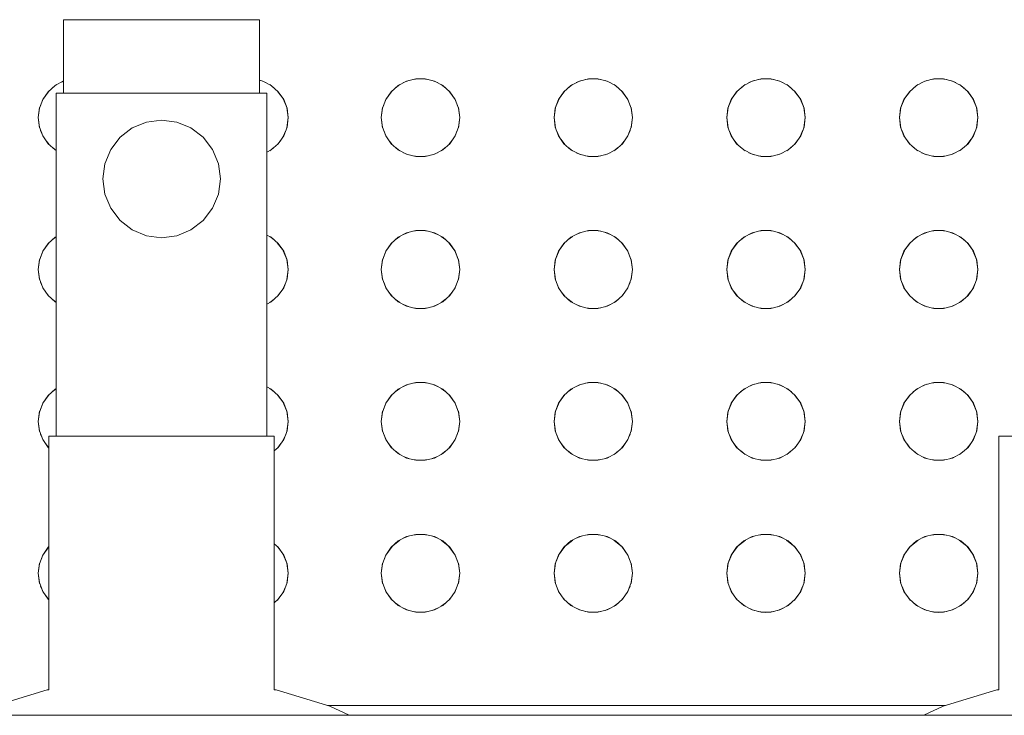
# Model space of a CAD drawing. Header units: millimetres. Extents: x 2 to 902, y -447 to 199.
# Tile 468 of 656: x 20.863 to 21.264, y 147.93 to 148.214. Entities that reach past the tile are written whole.
import ezdxf

# ---------------------------------------------------------------- set-up
doc = ezdxf.new("R2010")
doc.units = ezdxf.units.MM
doc.header["$MEASUREMENT"] = 0
doc.layers.add('IFC-Elemento construtivo genérico-Contorno', color=253, linetype='Continuous', lineweight=5)

msp = doc.modelspace()

# ---------------------------------------------------------------- linework, layer by layer
at = {"layer": 'IFC-Elemento construtivo genérico-Contorno', "color": 7, "lineweight": 5}
for p, q in [((20.88048, 148.2144), (20.88184, 148.2144)), ((20.88048, 148.1844), (20.88048, 148.2144)), ((20.88184, 148.2144), (20.88584, 148.2144)), ((20.88584, 148.2144), (20.8922, 148.2144)), ((20.8922, 148.2144), (20.90048, 148.2144)), ((20.90048, 148.2144), (20.91013, 148.2144)), ((20.91013, 148.2144), (20.92048, 148.2144)), ((20.92048, 148.2144), (20.93083, 148.2144)), ((20.93083, 148.2144), (20.94048, 148.2144)), ((20.94048, 148.2144), (20.94877, 148.2144)), ((20.94877, 148.2144), (20.95512, 148.2144)), ((20.95512, 148.2144), (20.95912, 148.2144)), ((20.95912, 148.2144), (20.96048, 148.2144)), ((20.96048, 148.1844), (20.96048, 148.2144)), ((20.87416, 148.185), (20.87705, 148.18756)), ((20.87581, 148.18646), (20.87764, 148.18788)), ((20.87705, 148.18756), (20.88048, 148.18937)), ((20.8792, 148.1887), (20.88048, 148.18922)), ((20.96048, 148.18968), (20.96181, 148.18936)), ((20.96095, 148.18957), (20.96308, 148.18869)), ((20.96181, 148.18936), (20.96523, 148.18756)), ((20.96463, 148.18788), (20.96645, 148.18648)), ((20.96523, 148.18756), (20.96811, 148.185)), ((21.01416, 148.185), (21.01705, 148.18756)), ((21.01581, 148.18646), (21.01764, 148.18788)), ((21.01705, 148.18756), (21.02047, 148.18936)), ((21.0192, 148.1887), (21.02132, 148.18956)), ((21.02047, 148.18936), (21.02421, 148.19028)), ((21.023, 148.18997), (21.02525, 148.19028)), ((21.02421, 148.19028), (21.02807, 148.19028)), ((21.02703, 148.19028), (21.02929, 148.18997)), ((21.02807, 148.19028), (21.03181, 148.18936)), ((21.03095, 148.18957), (21.03308, 148.18869)), ((21.03181, 148.18936), (21.03523, 148.18756)), ((21.03463, 148.18788), (21.03645, 148.18648)), ((21.03523, 148.18756), (21.03811, 148.185)), ((21.08466, 148.185), (21.08754, 148.18756)), ((21.08631, 148.18647), (21.08813, 148.18788)), ((21.08754, 148.18756), (21.09096, 148.18936)), ((21.08969, 148.1887), (21.09181, 148.18956)), ((21.09096, 148.18936), (21.0947, 148.19028)), ((21.09349, 148.18997), (21.09574, 148.19028)), ((21.0947, 148.19028), (21.09856, 148.19028)), ((21.09752, 148.19028), (21.09978, 148.18997)), ((21.09856, 148.19028), (21.1023, 148.18936)), ((21.10144, 148.18956), (21.10357, 148.1887)), ((21.1023, 148.18936), (21.10572, 148.18756)), ((21.10513, 148.18788), (21.10695, 148.18647)), ((21.10572, 148.18756), (21.10861, 148.185)), ((21.15515, 148.185), (21.15803, 148.18756)), ((21.15681, 148.18648), (21.15863, 148.18788)), ((21.15803, 148.18756), (21.16145, 148.18936)), ((21.16018, 148.18869), (21.16231, 148.18957)), ((21.16145, 148.18936), (21.16519, 148.19028)), ((21.16398, 148.18997), (21.16623, 148.19028)), ((21.16519, 148.19028), (21.16905, 148.19028)), ((21.16801, 148.19028), (21.17027, 148.18997)), ((21.16905, 148.19028), (21.1728, 148.18936)), ((21.17193, 148.18956), (21.17407, 148.18869)), ((21.1728, 148.18936), (21.17621, 148.18756)), ((21.17561, 148.18788), (21.17746, 148.18646)), ((21.17621, 148.18756), (21.1791, 148.185)), ((21.22564, 148.185), (21.22853, 148.18756)), ((21.22729, 148.18647), (21.22912, 148.18788)), ((21.22853, 148.18756), (21.23194, 148.18936)), ((21.23067, 148.1887), (21.2328, 148.18956)), ((21.23194, 148.18936), (21.23569, 148.19028)), ((21.23447, 148.18997), (21.23673, 148.19028)), ((21.23569, 148.19028), (21.23954, 148.19028)), ((21.2385, 148.19028), (21.24076, 148.18997)), ((21.23954, 148.19028), (21.24329, 148.18936)), ((21.24243, 148.18957), (21.24456, 148.18869)), ((21.24329, 148.18936), (21.2467, 148.18756)), ((21.2461, 148.18788), (21.24795, 148.18646)), ((21.2467, 148.18756), (21.24959, 148.185)), ((20.87197, 148.18183), (20.87458, 148.18538)), ((20.87197, 148.18183), (20.87416, 148.185)), ((20.87748, 148.1844), (20.87895, 148.1844)), ((20.87748, 148.0444), (20.87748, 148.1844)), ((20.87895, 148.1844), (20.88324, 148.1844)), ((20.88184, 148.1844), (20.88584, 148.1844)), ((20.88324, 148.1844), (20.89008, 148.1844)), ((20.88584, 148.1844), (20.8922, 148.1844)), ((20.89008, 148.1844), (20.89898, 148.1844)), ((20.8922, 148.1844), (20.90048, 148.1844)), ((20.89898, 148.1844), (20.90935, 148.1844)), ((20.90048, 148.1844), (20.91013, 148.1844)), ((20.90935, 148.1844), (20.92048, 148.1844)), ((20.92048, 148.1844), (20.93161, 148.1844)), ((20.93083, 148.1844), (20.94048, 148.1844)), ((20.93161, 148.1844), (20.94198, 148.1844)), ((20.94048, 148.1844), (20.94877, 148.1844)), ((20.94198, 148.1844), (20.95089, 148.1844)), ((20.94877, 148.1844), (20.95512, 148.1844)), ((20.95089, 148.1844), (20.95772, 148.1844)), ((20.95512, 148.1844), (20.95912, 148.1844)), ((20.95772, 148.1844), (20.96202, 148.1844)), ((20.96202, 148.1844), (20.96348, 148.1844)), ((20.96348, 148.0444), (20.96348, 148.1844)), ((20.9677, 148.18537), (20.9703, 148.18183)), ((20.96811, 148.185), (20.9703, 148.18183)), ((21.01197, 148.18183), (21.01458, 148.18538)), ((21.01197, 148.18183), (21.01416, 148.185)), ((21.0377, 148.18537), (21.0403, 148.18183)), ((21.03811, 148.185), (21.0403, 148.18183)), ((21.08246, 148.18183), (21.08507, 148.18538)), ((21.08246, 148.18183), (21.08466, 148.185)), ((21.10819, 148.18538), (21.1108, 148.18183)), ((21.10861, 148.185), (21.1108, 148.18183)), ((21.15296, 148.18183), (21.15556, 148.18537)), ((21.15296, 148.18183), (21.15515, 148.185)), ((21.17868, 148.18538), (21.18129, 148.18183)), ((21.1791, 148.185), (21.18129, 148.18183)), ((21.22345, 148.18183), (21.22606, 148.18538)), ((21.22345, 148.18183), (21.22564, 148.185)), ((21.24917, 148.18538), (21.25178, 148.18183)), ((21.24959, 148.185), (21.25178, 148.18183)), ((20.87014, 148.1744), (20.87068, 148.17854)), ((20.8706, 148.17823), (20.87217, 148.18212)), ((20.8706, 148.17823), (20.87197, 148.18183)), ((20.97012, 148.18207), (20.97167, 148.17823)), ((20.9703, 148.18183), (20.97167, 148.17823)), ((20.97159, 148.17854), (20.97214, 148.1744)), ((21.01014, 148.1744), (21.01068, 148.17854)), ((21.0106, 148.17823), (21.01217, 148.18212)), ((21.0106, 148.17823), (21.01197, 148.18183)), ((21.04012, 148.18207), (21.04167, 148.17823)), ((21.0403, 148.18183), (21.04167, 148.17823)), ((21.04159, 148.17854), (21.04214, 148.1744)), ((21.08063, 148.1744), (21.08117, 148.17854)), ((21.0811, 148.17823), (21.08267, 148.18212)), ((21.0811, 148.17823), (21.08246, 148.18183)), ((21.1106, 148.18212), (21.11217, 148.17823)), ((21.1108, 148.18183), (21.11217, 148.17823)), ((21.11208, 148.17854), (21.11263, 148.1744)), ((21.15112, 148.1744), (21.15167, 148.17854)), ((21.15159, 148.17823), (21.15314, 148.18207)), ((21.15159, 148.17823), (21.15296, 148.18183)), ((21.18109, 148.18212), (21.18266, 148.17823)), ((21.18129, 148.18183), (21.18266, 148.17823)), ((21.18258, 148.17854), (21.18312, 148.1744)), ((21.22161, 148.1744), (21.22216, 148.17854)), ((21.22208, 148.17823), (21.22363, 148.18207)), ((21.22208, 148.17823), (21.22345, 148.18183)), ((21.2516, 148.18207), (21.25315, 148.17823)), ((21.25178, 148.18183), (21.25315, 148.17823)), ((21.25307, 148.17854), (21.25362, 148.1744)), ((20.87014, 148.1744), (20.8706, 148.17823)), ((20.97167, 148.17823), (20.97214, 148.1744)), ((21.01014, 148.1744), (21.0106, 148.17823)), ((21.04167, 148.17823), (21.04214, 148.1744)), ((21.08063, 148.1744), (21.0811, 148.17823)), ((21.11217, 148.17823), (21.11263, 148.1744)), ((21.15112, 148.1744), (21.15159, 148.17823)), ((21.18266, 148.17823), (21.18312, 148.1744)), ((21.22161, 148.1744), (21.22208, 148.17823)), ((21.25315, 148.17823), (21.25362, 148.1744)), ((20.87014, 148.1744), (20.87068, 148.17026)), ((20.87014, 148.1744), (20.8706, 148.17057)), ((20.8706, 148.17057), (20.87197, 148.16696)), ((20.90848, 148.17018), (20.91427, 148.17258)), ((20.91427, 148.17258), (20.92048, 148.17339)), ((20.92048, 148.17339), (20.92669, 148.17258)), ((20.92669, 148.17258), (20.93248, 148.17018)), ((20.9703, 148.16696), (20.97167, 148.17057)), ((20.97159, 148.17026), (20.97214, 148.1744)), ((20.97167, 148.17057), (20.97214, 148.1744)), ((21.01014, 148.1744), (21.01068, 148.17026)), ((21.01014, 148.1744), (21.0106, 148.17057)), ((21.0106, 148.17057), (21.01197, 148.16696)), ((21.0403, 148.16696), (21.04167, 148.17057)), ((21.04159, 148.17026), (21.04214, 148.1744)), ((21.04167, 148.17057), (21.04214, 148.1744)), ((21.08063, 148.1744), (21.08117, 148.17026)), ((21.08063, 148.1744), (21.0811, 148.17057)), ((21.0811, 148.17057), (21.08246, 148.16696)), ((21.1108, 148.16696), (21.11217, 148.17057)), ((21.11208, 148.17026), (21.11263, 148.1744)), ((21.11217, 148.17057), (21.11263, 148.1744)), ((21.15112, 148.1744), (21.15167, 148.17026)), ((21.15112, 148.1744), (21.15159, 148.17057)), ((21.15159, 148.17057), (21.15296, 148.16696)), ((21.18129, 148.16696), (21.18266, 148.17057)), ((21.18258, 148.17026), (21.18312, 148.1744)), ((21.18266, 148.17057), (21.18312, 148.1744)), ((21.22161, 148.1744), (21.22216, 148.17026)), ((21.22161, 148.1744), (21.22208, 148.17057)), ((21.22208, 148.17057), (21.22345, 148.16696)), ((21.25178, 148.16696), (21.25315, 148.17057)), ((21.25307, 148.17026), (21.25362, 148.1744)), ((21.25315, 148.17057), (21.25362, 148.1744)), ((20.87112, 148.16921), (20.87217, 148.16666)), ((20.87197, 148.16696), (20.87416, 148.16378)), ((20.90351, 148.16637), (20.90848, 148.17018)), ((20.93248, 148.17018), (20.93745, 148.16637)), ((20.96811, 148.16378), (20.9703, 148.16696)), ((20.97011, 148.16666), (20.97113, 148.16914)), ((21.01112, 148.16921), (21.01217, 148.16666)), ((21.01197, 148.16696), (21.01416, 148.16378)), ((21.03811, 148.16378), (21.0403, 148.16696)), ((21.04011, 148.16666), (21.04113, 148.16914)), ((21.08163, 148.16916), (21.08267, 148.16666)), ((21.08246, 148.16696), (21.08466, 148.16378)), ((21.10861, 148.16378), (21.1108, 148.16696)), ((21.11059, 148.16666), (21.11165, 148.16921)), ((21.15211, 148.16919), (21.15316, 148.16666)), ((21.15296, 148.16696), (21.15515, 148.16378)), ((21.1791, 148.16378), (21.18129, 148.16696)), ((21.18109, 148.16666), (21.18217, 148.16926)), ((21.22258, 148.16924), (21.22365, 148.16666)), ((21.22345, 148.16696), (21.22564, 148.16378)), ((21.24959, 148.16378), (21.25178, 148.16696)), ((21.25158, 148.16666), (21.25263, 148.16919)), ((20.87301, 148.16544), (20.87455, 148.16343)), ((20.87416, 148.16378), (20.87705, 148.16122)), ((20.8997, 148.1614), (20.90351, 148.16637)), ((20.93745, 148.16637), (20.94127, 148.1614)), ((20.96523, 148.16122), (20.96811, 148.16378)), ((20.96773, 148.16344), (20.96924, 148.16541)), ((21.01301, 148.16544), (21.01455, 148.16343)), ((21.01416, 148.16378), (21.01705, 148.16122)), ((21.03523, 148.16122), (21.03811, 148.16378)), ((21.03773, 148.16344), (21.03924, 148.16541)), ((21.08351, 148.16543), (21.08504, 148.16344)), ((21.08466, 148.16378), (21.08754, 148.16122)), ((21.10572, 148.16122), (21.10861, 148.16378)), ((21.10822, 148.16344), (21.10975, 148.16543)), ((21.15402, 148.16541), (21.15553, 148.16344)), ((21.15515, 148.16378), (21.15803, 148.16122)), ((21.17621, 148.16122), (21.1791, 148.16378)), ((21.17871, 148.16343), (21.18025, 148.16544)), ((21.2245, 148.16542), (21.22603, 148.16343)), ((21.22564, 148.16378), (21.22853, 148.16122)), ((21.2467, 148.16122), (21.24959, 148.16378)), ((21.2492, 148.16343), (21.25073, 148.16542)), ((20.87578, 148.16235), (20.87748, 148.16104)), ((20.87705, 148.16122), (20.87748, 148.161)), ((20.8973, 148.15561), (20.8997, 148.1614)), ((20.94127, 148.1614), (20.94366, 148.15561)), ((20.96348, 148.16031), (20.96523, 148.16122)), ((20.96461, 148.1609), (20.96648, 148.16233)), ((21.01578, 148.16235), (21.01767, 148.1609)), ((21.01705, 148.16122), (21.02047, 148.15944)), ((21.0192, 148.1601), (21.02129, 148.15923)), ((21.02047, 148.15944), (21.02421, 148.15851)), ((21.02302, 148.1588), (21.02525, 148.15851)), ((21.02421, 148.15851), (21.02807, 148.15851)), ((21.02703, 148.15851), (21.02926, 148.1588)), ((21.02807, 148.15851), (21.03181, 148.15944)), ((21.03099, 148.15923), (21.03309, 148.1601)), ((21.03181, 148.15944), (21.03523, 148.16122)), ((21.03461, 148.1609), (21.03648, 148.16233)), ((21.08629, 148.16234), (21.08816, 148.1609)), ((21.08754, 148.16122), (21.09096, 148.15944)), ((21.08968, 148.1601), (21.09178, 148.15923)), ((21.09096, 148.15944), (21.0947, 148.15851)), ((21.09351, 148.1588), (21.09574, 148.15851)), ((21.0947, 148.15851), (21.09856, 148.15851)), ((21.09752, 148.15851), (21.09975, 148.1588)), ((21.09856, 148.15851), (21.1023, 148.15944)), ((21.10148, 148.15923), (21.10358, 148.1601)), ((21.1023, 148.15944), (21.10572, 148.16122)), ((21.1051, 148.1609), (21.10697, 148.16234)), ((21.15678, 148.16233), (21.15865, 148.1609)), ((21.15803, 148.16122), (21.16145, 148.15944)), ((21.16017, 148.1601), (21.16228, 148.15923)), ((21.16145, 148.15944), (21.16519, 148.15851)), ((21.164, 148.1588), (21.16623, 148.15851)), ((21.16519, 148.15851), (21.16905, 148.15851)), ((21.16801, 148.15851), (21.17024, 148.1588)), ((21.16905, 148.15851), (21.1728, 148.15944)), ((21.17197, 148.15923), (21.17407, 148.1601)), ((21.1728, 148.15944), (21.17621, 148.16122)), ((21.17559, 148.16089), (21.17748, 148.16235)), ((21.22726, 148.16234), (21.22915, 148.1609)), ((21.22853, 148.16122), (21.23194, 148.15944)), ((21.23066, 148.1601), (21.23277, 148.15923)), ((21.23194, 148.15944), (21.23569, 148.15851)), ((21.2345, 148.1588), (21.23673, 148.15851)), ((21.23569, 148.15851), (21.23954, 148.15851)), ((21.2385, 148.15851), (21.24073, 148.1588)), ((21.23954, 148.15851), (21.24329, 148.15944)), ((21.24246, 148.15923), (21.24457, 148.16011)), ((21.24329, 148.15944), (21.2467, 148.16122)), ((21.24608, 148.16089), (21.24797, 148.16235)), ((20.89648, 148.1494), (20.8973, 148.15561)), ((20.94366, 148.15561), (20.94448, 148.1494)), ((20.89648, 148.1494), (20.8973, 148.14319)), ((20.94366, 148.14319), (20.94448, 148.1494)), ((20.8973, 148.14319), (20.8997, 148.1374)), ((20.94127, 148.1374), (20.94366, 148.14319)), ((20.8997, 148.1374), (20.90351, 148.13243)), ((20.93745, 148.13243), (20.94127, 148.1374)), ((20.90351, 148.13243), (20.90848, 148.12861)), ((20.93248, 148.12861), (20.93745, 148.13243)), ((20.90848, 148.12861), (20.91427, 148.12621)), ((20.92669, 148.12621), (20.93248, 148.12861)), ((20.96348, 148.12648), (20.96523, 148.12556)), ((21.01705, 148.12556), (21.02047, 148.12736)), ((21.01923, 148.1267), (21.02127, 148.12755)), ((21.02047, 148.12736), (21.02421, 148.12828)), ((21.02306, 148.12799), (21.02524, 148.12828)), ((21.02421, 148.12828), (21.02807, 148.12828)), ((21.02704, 148.12828), (21.02922, 148.12799)), ((21.02807, 148.12828), (21.03181, 148.12736)), ((21.031, 148.12755), (21.03306, 148.1267)), ((21.03181, 148.12736), (21.03523, 148.12556)), ((21.08754, 148.12556), (21.09096, 148.12736)), ((21.08972, 148.1267), (21.09176, 148.12755)), ((21.09096, 148.12736), (21.0947, 148.12828)), ((21.09355, 148.12799), (21.09573, 148.12828)), ((21.0947, 148.12828), (21.09856, 148.12828)), ((21.09753, 148.12828), (21.09971, 148.12799)), ((21.09856, 148.12828), (21.1023, 148.12736)), ((21.10149, 148.12755), (21.10355, 148.1267)), ((21.1023, 148.12736), (21.10572, 148.12556)), ((21.15803, 148.12556), (21.16145, 148.12736)), ((21.1602, 148.1267), (21.16226, 148.12755)), ((21.16145, 148.12736), (21.16519, 148.12828)), ((21.16404, 148.12799), (21.16622, 148.12828)), ((21.16519, 148.12828), (21.16905, 148.12828)), ((21.16802, 148.12828), (21.1702, 148.12799)), ((21.16905, 148.12828), (21.1728, 148.12736)), ((21.17198, 148.12755), (21.17404, 148.1267)), ((21.1728, 148.12736), (21.17621, 148.12556)), ((21.22853, 148.12556), (21.23194, 148.12736)), ((21.2307, 148.1267), (21.23275, 148.12755)), ((21.23194, 148.12736), (21.23569, 148.12828)), ((21.23453, 148.12799), (21.23671, 148.12828)), ((21.23569, 148.12828), (21.23954, 148.12828)), ((21.23852, 148.12828), (21.2407, 148.12799)), ((21.23954, 148.12828), (21.24329, 148.12736)), ((21.24247, 148.12755), (21.24454, 148.1267)), ((21.24329, 148.12736), (21.2467, 148.12556)), ((20.87197, 148.11983), (20.87458, 148.12337)), ((20.87197, 148.11983), (20.87416, 148.123)), ((20.87416, 148.123), (20.87705, 148.12556)), ((20.87581, 148.12446), (20.87748, 148.12575)), ((20.87705, 148.12556), (20.87748, 148.12579)), ((20.91427, 148.12621), (20.92048, 148.12539)), ((20.92048, 148.12539), (20.92669, 148.12621)), ((20.96463, 148.12587), (20.96645, 148.12448)), ((20.96523, 148.12556), (20.96811, 148.123)), ((20.9677, 148.12336), (20.9703, 148.11983)), ((20.96811, 148.123), (20.9703, 148.11983)), ((21.01197, 148.11983), (21.01458, 148.12337)), ((21.01197, 148.11983), (21.01416, 148.123)), ((21.01416, 148.123), (21.01705, 148.12556)), ((21.01581, 148.12446), (21.01764, 148.12587)), ((21.03463, 148.12587), (21.03645, 148.12448)), ((21.03523, 148.12556), (21.03811, 148.123)), ((21.0377, 148.12336), (21.0403, 148.11983)), ((21.03811, 148.123), (21.0403, 148.11983)), ((21.08246, 148.11983), (21.08507, 148.12337)), ((21.08246, 148.11983), (21.08466, 148.123)), ((21.08466, 148.123), (21.08754, 148.12556)), ((21.08631, 148.12447), (21.08813, 148.12587)), ((21.10513, 148.12587), (21.10695, 148.12447)), ((21.10572, 148.12556), (21.10861, 148.123)), ((21.10819, 148.12337), (21.1108, 148.11983)), ((21.10861, 148.123), (21.1108, 148.11983)), ((21.15296, 148.11983), (21.15556, 148.12336)), ((21.15296, 148.11983), (21.15515, 148.123)), ((21.15515, 148.123), (21.15803, 148.12556)), ((21.15681, 148.12448), (21.15863, 148.12587)), ((21.17561, 148.12587), (21.17746, 148.12446)), ((21.17621, 148.12556), (21.1791, 148.123)), ((21.17868, 148.12337), (21.18129, 148.11983)), ((21.1791, 148.123), (21.18129, 148.11983)), ((21.22345, 148.11983), (21.22606, 148.12337)), ((21.22345, 148.11983), (21.22564, 148.123)), ((21.22564, 148.123), (21.22853, 148.12556)), ((21.22729, 148.12447), (21.22912, 148.12587)), ((21.2461, 148.12587), (21.24795, 148.12446)), ((21.2467, 148.12556), (21.24959, 148.123)), ((21.24917, 148.12337), (21.25178, 148.11983)), ((21.24959, 148.123), (21.25178, 148.11983)), ((20.8706, 148.11622), (20.87217, 148.12012)), ((20.8706, 148.11622), (20.87197, 148.11983)), ((20.97012, 148.12007), (20.97167, 148.11622)), ((20.9703, 148.11983), (20.97167, 148.11622)), ((21.0106, 148.11622), (21.01217, 148.12012)), ((21.0106, 148.11622), (21.01197, 148.11983)), ((21.04012, 148.12007), (21.04167, 148.11622)), ((21.0403, 148.11983), (21.04167, 148.11622)), ((21.0811, 148.11622), (21.08267, 148.12012)), ((21.0811, 148.11622), (21.08246, 148.11983)), ((21.1106, 148.12012), (21.11217, 148.11622)), ((21.1108, 148.11983), (21.11217, 148.11622)), ((21.15159, 148.11622), (21.15314, 148.12007)), ((21.15159, 148.11622), (21.15296, 148.11983)), ((21.18109, 148.12012), (21.18266, 148.11622)), ((21.18129, 148.11983), (21.18266, 148.11622)), ((21.22208, 148.11622), (21.22363, 148.12007)), ((21.22208, 148.11622), (21.22345, 148.11983)), ((21.2516, 148.12007), (21.25315, 148.11622)), ((21.25178, 148.11983), (21.25315, 148.11622)), ((20.87014, 148.1124), (20.87068, 148.11654)), ((20.87014, 148.1124), (20.8706, 148.11622)), ((20.97159, 148.11654), (20.97214, 148.1124)), ((20.97167, 148.11622), (20.97214, 148.1124)), ((21.01014, 148.1124), (21.01068, 148.11654)), ((21.01014, 148.1124), (21.0106, 148.11622)), ((21.04159, 148.11654), (21.04214, 148.1124)), ((21.04167, 148.11622), (21.04214, 148.1124)), ((21.08063, 148.1124), (21.08117, 148.11654)), ((21.08063, 148.1124), (21.0811, 148.11622)), ((21.11208, 148.11654), (21.11263, 148.1124)), ((21.11217, 148.11622), (21.11263, 148.1124)), ((21.15112, 148.1124), (21.15167, 148.11654)), ((21.15112, 148.1124), (21.15159, 148.11622)), ((21.18258, 148.11654), (21.18312, 148.1124)), ((21.18266, 148.11622), (21.18312, 148.1124)), ((21.22161, 148.1124), (21.22216, 148.11654)), ((21.22161, 148.1124), (21.22208, 148.11622)), ((21.25307, 148.11654), (21.25362, 148.1124)), ((21.25315, 148.11622), (21.25362, 148.1124)), ((20.87014, 148.1124), (20.87068, 148.10826)), ((20.87014, 148.1124), (20.8706, 148.10857)), ((20.97159, 148.10826), (20.97214, 148.1124)), ((20.97167, 148.10857), (20.97214, 148.1124)), ((21.01014, 148.1124), (21.01068, 148.10826)), ((21.01014, 148.1124), (21.0106, 148.10857)), ((21.04159, 148.10826), (21.04214, 148.1124)), ((21.04167, 148.10857), (21.04214, 148.1124)), ((21.08063, 148.1124), (21.08117, 148.10826)), ((21.08063, 148.1124), (21.0811, 148.10857)), ((21.11208, 148.10826), (21.11263, 148.1124)), ((21.11217, 148.10857), (21.11263, 148.1124)), ((21.15112, 148.1124), (21.15167, 148.10826)), ((21.15112, 148.1124), (21.15159, 148.10857)), ((21.18258, 148.10826), (21.18312, 148.1124)), ((21.18266, 148.10857), (21.18312, 148.1124)), ((21.22161, 148.1124), (21.22216, 148.10826)), ((21.22161, 148.1124), (21.22208, 148.10857)), ((21.25307, 148.10826), (21.25362, 148.1124)), ((21.25315, 148.10857), (21.25362, 148.1124)), ((20.8706, 148.10857), (20.87197, 148.10496)), ((20.87113, 148.10717), (20.87228, 148.1044)), ((20.96999, 148.1044), (20.97112, 148.1071)), ((20.9703, 148.10496), (20.97167, 148.10857)), ((21.0106, 148.10857), (21.01197, 148.10496)), ((21.01113, 148.10717), (21.01228, 148.1044)), ((21.03999, 148.1044), (21.04112, 148.1071)), ((21.0403, 148.10496), (21.04167, 148.10857)), ((21.0811, 148.10857), (21.08246, 148.10496)), ((21.08164, 148.10712), (21.08278, 148.1044)), ((21.11049, 148.1044), (21.11164, 148.10717)), ((21.1108, 148.10496), (21.11217, 148.10857)), ((21.15159, 148.10857), (21.15296, 148.10496)), ((21.15213, 148.10714), (21.15327, 148.1044)), ((21.18098, 148.1044), (21.18215, 148.10722)), ((21.18129, 148.10496), (21.18266, 148.10857)), ((21.22208, 148.10857), (21.22345, 148.10496)), ((21.2226, 148.1072), (21.22376, 148.1044)), ((21.25147, 148.1044), (21.25261, 148.10715)), ((21.25178, 148.10496), (21.25315, 148.10857)), ((20.87197, 148.10496), (20.87416, 148.10179)), ((20.87308, 148.10335), (20.87453, 148.10147)), ((20.96775, 148.10147), (20.96918, 148.10332)), ((20.96811, 148.10179), (20.9703, 148.10496)), ((21.01197, 148.10496), (21.01416, 148.10179)), ((21.01308, 148.10335), (21.01453, 148.10147)), ((21.03775, 148.10147), (21.03918, 148.10332)), ((21.03811, 148.10179), (21.0403, 148.10496)), ((21.08246, 148.10496), (21.08466, 148.10179)), ((21.08358, 148.10334), (21.08502, 148.10147)), ((21.10824, 148.10147), (21.10968, 148.10334)), ((21.10861, 148.10179), (21.1108, 148.10496)), ((21.15296, 148.10496), (21.15515, 148.10179)), ((21.15409, 148.10332), (21.15551, 148.10147)), ((21.17873, 148.10147), (21.18018, 148.10335)), ((21.1791, 148.10179), (21.18129, 148.10496)), ((21.22345, 148.10496), (21.22564, 148.10179)), ((21.22457, 148.10333), (21.226, 148.10147)), ((21.24922, 148.10147), (21.25066, 148.10333)), ((21.24959, 148.10179), (21.25178, 148.10496)), ((20.87416, 148.10179), (20.87705, 148.09923)), ((20.87586, 148.10028), (20.87748, 148.09904)), ((20.87705, 148.09923), (20.87748, 148.099)), ((20.96348, 148.09831), (20.96523, 148.09923)), ((20.96464, 148.09892), (20.9664, 148.10027)), ((20.96523, 148.09923), (20.96811, 148.10179)), ((21.01416, 148.10179), (21.01705, 148.09923)), ((21.01586, 148.10028), (21.01764, 148.09892)), ((21.01705, 148.09923), (21.02047, 148.09744)), ((21.03181, 148.09744), (21.03523, 148.09923)), ((21.03464, 148.09892), (21.0364, 148.10027)), ((21.03523, 148.09923), (21.03811, 148.10179)), ((21.08466, 148.10179), (21.08754, 148.09923)), ((21.08637, 148.10027), (21.08813, 148.09892)), ((21.08754, 148.09923), (21.09096, 148.09744)), ((21.1023, 148.09744), (21.10572, 148.09923)), ((21.10513, 148.09892), (21.10689, 148.10027)), ((21.10572, 148.09923), (21.10861, 148.10179)), ((21.15515, 148.10179), (21.15803, 148.09923)), ((21.15686, 148.10027), (21.15862, 148.09892)), ((21.15803, 148.09923), (21.16145, 148.09744)), ((21.1728, 148.09744), (21.17621, 148.09923)), ((21.17562, 148.09892), (21.1774, 148.10029)), ((21.17621, 148.09923), (21.1791, 148.10179)), ((21.22564, 148.10179), (21.22853, 148.09923)), ((21.22734, 148.10028), (21.22911, 148.09892)), ((21.22853, 148.09923), (21.23194, 148.09744)), ((21.24329, 148.09744), (21.2467, 148.09923)), ((21.24611, 148.09892), (21.24789, 148.10028)), ((21.2467, 148.09923), (21.24959, 148.10179)), ((21.01923, 148.09808), (21.02127, 148.09724)), ((21.02047, 148.09744), (21.02421, 148.09652)), ((21.02306, 148.0968), (21.02524, 148.09652)), ((21.02421, 148.09652), (21.02807, 148.09652)), ((21.02704, 148.09652), (21.02922, 148.0968)), ((21.02807, 148.09652), (21.03181, 148.09744)), ((21.031, 148.09723), (21.03306, 148.09809)), ((21.08972, 148.09809), (21.09176, 148.09724)), ((21.09096, 148.09744), (21.0947, 148.09652)), ((21.09355, 148.0968), (21.09573, 148.09652)), ((21.0947, 148.09652), (21.09856, 148.09652)), ((21.09753, 148.09652), (21.09971, 148.0968)), ((21.09856, 148.09652), (21.1023, 148.09744)), ((21.10149, 148.09723), (21.10355, 148.09809)), ((21.1602, 148.09809), (21.16226, 148.09723)), ((21.16145, 148.09744), (21.16519, 148.09652)), ((21.16404, 148.0968), (21.16622, 148.09652)), ((21.16519, 148.09652), (21.16905, 148.09652)), ((21.16802, 148.09652), (21.1702, 148.0968)), ((21.16905, 148.09652), (21.1728, 148.09744)), ((21.17198, 148.09723), (21.17404, 148.09809)), ((21.2307, 148.09809), (21.23275, 148.09723)), ((21.23194, 148.09744), (21.23569, 148.09652)), ((21.23453, 148.0968), (21.23671, 148.09652)), ((21.23569, 148.09652), (21.23954, 148.09652)), ((21.23852, 148.09652), (21.2407, 148.0968)), ((21.23954, 148.09652), (21.24329, 148.09744)), ((21.24247, 148.09723), (21.24454, 148.09809)), ((21.02047, 148.06536), (21.02421, 148.06628)), ((21.02302, 148.06599), (21.02525, 148.06628)), ((21.02421, 148.06628), (21.02807, 148.06628)), ((21.02703, 148.06628), (21.02926, 148.06599)), ((21.02807, 148.06628), (21.03181, 148.06536)), ((21.09096, 148.06536), (21.0947, 148.06628)), ((21.09351, 148.06599), (21.09574, 148.06628)), ((21.0947, 148.06628), (21.09856, 148.06628)), ((21.09752, 148.06628), (21.09975, 148.06599)), ((21.09856, 148.06628), (21.1023, 148.06536)), ((21.16145, 148.06536), (21.16519, 148.06628)), ((21.164, 148.06599), (21.16623, 148.06628)), ((21.16519, 148.06628), (21.16905, 148.06628)), ((21.16801, 148.06628), (21.17024, 148.06599)), ((21.16905, 148.06628), (21.1728, 148.06536)), ((21.23194, 148.06536), (21.23569, 148.06628)), ((21.2345, 148.06599), (21.23673, 148.06628)), ((21.23569, 148.06628), (21.23954, 148.06628)), ((21.2385, 148.06628), (21.24073, 148.06599)), ((21.23954, 148.06628), (21.24329, 148.06536)), ((20.87416, 148.06101), (20.87705, 148.06357)), ((20.87578, 148.06245), (20.87748, 148.06374)), ((20.87705, 148.06357), (20.87748, 148.06379)), ((20.96348, 148.06448), (20.96523, 148.06357)), ((20.96461, 148.06389), (20.96648, 148.06246)), ((20.96523, 148.06357), (20.96811, 148.06101)), ((21.01416, 148.06101), (21.01705, 148.06357)), ((21.01578, 148.06245), (21.01767, 148.06389)), ((21.01705, 148.06357), (21.02047, 148.06536)), ((21.0192, 148.06469), (21.02129, 148.06556)), ((21.03099, 148.06556), (21.03309, 148.06468)), ((21.03181, 148.06536), (21.03523, 148.06357)), ((21.03461, 148.06389), (21.03648, 148.06246)), ((21.03523, 148.06357), (21.03811, 148.06101)), ((21.08466, 148.06101), (21.08754, 148.06357)), ((21.08629, 148.06246), (21.08816, 148.06389)), ((21.08754, 148.06357), (21.09096, 148.06536)), ((21.08968, 148.06469), (21.09178, 148.06556)), ((21.10148, 148.06556), (21.10358, 148.06469)), ((21.1023, 148.06536), (21.10572, 148.06357)), ((21.1051, 148.06389), (21.10697, 148.06246)), ((21.10572, 148.06357), (21.10861, 148.06101)), ((21.15515, 148.06101), (21.15803, 148.06357)), ((21.15678, 148.06246), (21.15865, 148.06389)), ((21.15803, 148.06357), (21.16145, 148.06536)), ((21.16017, 148.06468), (21.16228, 148.06556)), ((21.17197, 148.06556), (21.17407, 148.06468)), ((21.1728, 148.06536), (21.17621, 148.06357)), ((21.17559, 148.06389), (21.17748, 148.06245)), ((21.17621, 148.06357), (21.1791, 148.06101)), ((21.22564, 148.06101), (21.22853, 148.06357)), ((21.22726, 148.06245), (21.22915, 148.06389)), ((21.22853, 148.06357), (21.23194, 148.06536)), ((21.23066, 148.06469), (21.23277, 148.06556)), ((21.24246, 148.06556), (21.24457, 148.06468)), ((21.24329, 148.06536), (21.2467, 148.06357)), ((21.24608, 148.06389), (21.24797, 148.06245)), ((21.2467, 148.06357), (21.24959, 148.06101)), ((20.8706, 148.05422), (20.87218, 148.05814)), ((20.87197, 148.05784), (20.87458, 148.06138)), ((20.87197, 148.05784), (20.87416, 148.06101)), ((20.9677, 148.06137), (20.9703, 148.05784)), ((20.96811, 148.06101), (20.9703, 148.05784)), ((20.9701, 148.05814), (20.97167, 148.05422)), ((21.0106, 148.05422), (21.01218, 148.05814)), ((21.01197, 148.05784), (21.01458, 148.06138)), ((21.01197, 148.05784), (21.01416, 148.06101)), ((21.0377, 148.06137), (21.0403, 148.05784)), ((21.03811, 148.06101), (21.0403, 148.05784)), ((21.0401, 148.05814), (21.04167, 148.05422)), ((21.0811, 148.05422), (21.08267, 148.05814)), ((21.08246, 148.05784), (21.08507, 148.06138)), ((21.08246, 148.05784), (21.08466, 148.06101)), ((21.10819, 148.06138), (21.1108, 148.05784)), ((21.10861, 148.06101), (21.1108, 148.05784)), ((21.11059, 148.05814), (21.11217, 148.05422)), ((21.15159, 148.05422), (21.15316, 148.05813)), ((21.15296, 148.05784), (21.15556, 148.06137)), ((21.15296, 148.05784), (21.15515, 148.06101)), ((21.17868, 148.06138), (21.18129, 148.05784)), ((21.1791, 148.06101), (21.18129, 148.05784)), ((21.18108, 148.05814), (21.18266, 148.05422)), ((21.22208, 148.05422), (21.22365, 148.05813)), ((21.22345, 148.05784), (21.22606, 148.06138)), ((21.22345, 148.05784), (21.22564, 148.06101)), ((21.24917, 148.06138), (21.25178, 148.05784)), ((21.24959, 148.06101), (21.25178, 148.05784)), ((21.25158, 148.05814), (21.25315, 148.05422)), ((20.87014, 148.05039), (20.87068, 148.05454)), ((20.87014, 148.05039), (20.8706, 148.05422)), ((20.8706, 148.05422), (20.87197, 148.05784)), ((20.9703, 148.05784), (20.97167, 148.05422)), ((20.97159, 148.05454), (20.97214, 148.05039)), ((20.97167, 148.05422), (20.97214, 148.05039)), ((21.01014, 148.05039), (21.01068, 148.05454)), ((21.01014, 148.05039), (21.0106, 148.05422)), ((21.0106, 148.05422), (21.01197, 148.05784)), ((21.0403, 148.05784), (21.04167, 148.05422)), ((21.04159, 148.05454), (21.04214, 148.05039)), ((21.04167, 148.05422), (21.04214, 148.05039)), ((21.08063, 148.05039), (21.08117, 148.05454)), ((21.08063, 148.05039), (21.0811, 148.05422)), ((21.0811, 148.05422), (21.08246, 148.05784)), ((21.1108, 148.05784), (21.11217, 148.05422)), ((21.11208, 148.05454), (21.11263, 148.05039)), ((21.11217, 148.05422), (21.11263, 148.05039)), ((21.15112, 148.05039), (21.15167, 148.05454)), ((21.15112, 148.05039), (21.15159, 148.05422)), ((21.15159, 148.05422), (21.15296, 148.05784)), ((21.18129, 148.05784), (21.18266, 148.05422)), ((21.18258, 148.05454), (21.18312, 148.05039)), ((21.18266, 148.05422), (21.18312, 148.05039)), ((21.22161, 148.05039), (21.22216, 148.05454)), ((21.22161, 148.05039), (21.22208, 148.05422)), ((21.22208, 148.05422), (21.22345, 148.05784)), ((21.25178, 148.05784), (21.25315, 148.05422)), ((21.25307, 148.05454), (21.25362, 148.05039)), ((21.25315, 148.05422), (21.25362, 148.05039)), ((20.87014, 148.05039), (20.87068, 148.04625)), ((20.87014, 148.05039), (20.8706, 148.04657)), ((20.97159, 148.04625), (20.97214, 148.05039)), ((20.97167, 148.04657), (20.97214, 148.05039)), ((21.01014, 148.05039), (21.01068, 148.04625)), ((21.01014, 148.05039), (21.0106, 148.04657)), ((21.04159, 148.04625), (21.04214, 148.05039)), ((21.04167, 148.04657), (21.04214, 148.05039)), ((21.08063, 148.05039), (21.08117, 148.04625)), ((21.08063, 148.05039), (21.0811, 148.04657)), ((21.11208, 148.04625), (21.11263, 148.05039)), ((21.11217, 148.04657), (21.11263, 148.05039)), ((21.15112, 148.05039), (21.15167, 148.04625)), ((21.15112, 148.05039), (21.15159, 148.04657)), ((21.18258, 148.04625), (21.18312, 148.05039)), ((21.18266, 148.04657), (21.18312, 148.05039)), ((21.22161, 148.05039), (21.22216, 148.04625)), ((21.22161, 148.05039), (21.22208, 148.04657)), ((21.25307, 148.04625), (21.25362, 148.05039)), ((21.25315, 148.04657), (21.25362, 148.05039)), ((20.8706, 148.04657), (20.87197, 148.04296)), ((20.9703, 148.04296), (20.97167, 148.04657)), ((21.0106, 148.04657), (21.01197, 148.04296)), ((21.0403, 148.04296), (21.04167, 148.04657)), ((21.0811, 148.04657), (21.08246, 148.04296)), ((21.1108, 148.04296), (21.11217, 148.04657)), ((21.15159, 148.04657), (21.15296, 148.04296)), ((21.18129, 148.04296), (21.18266, 148.04657)), ((21.22208, 148.04657), (21.22345, 148.04296)), ((21.25178, 148.04296), (21.25315, 148.04657)), ((20.87113, 148.04517), (20.87228, 148.0424)), ((20.87197, 148.04296), (20.87416, 148.03979)), ((20.87448, 148.0444), (20.87605, 148.0444)), ((20.87448, 147.94078), (20.87448, 148.0444)), ((20.87605, 148.0444), (20.88064, 148.0444)), ((20.88064, 148.0444), (20.88795, 148.0444)), ((20.88795, 148.0444), (20.89748, 148.0444)), ((20.89748, 148.0444), (20.90858, 148.0444)), ((20.90858, 148.0444), (20.92048, 148.0444)), ((20.92048, 148.0444), (20.93239, 148.0444)), ((20.93239, 148.0444), (20.94348, 148.0444)), ((20.94348, 148.0444), (20.95301, 148.0444)), ((20.95301, 148.0444), (20.96032, 148.0444)), ((20.96032, 148.0444), (20.96491, 148.0444)), ((20.96491, 148.0444), (20.96648, 148.0444)), ((20.96648, 147.94078), (20.96648, 148.0444)), ((20.96811, 148.03979), (20.9703, 148.04296)), ((20.96999, 148.0424), (20.97112, 148.0451)), ((21.01113, 148.04517), (21.01228, 148.0424)), ((21.01197, 148.04296), (21.01416, 148.03979)), ((21.03811, 148.03979), (21.0403, 148.04296)), ((21.03999, 148.0424), (21.04112, 148.0451)), ((21.08164, 148.04512), (21.08278, 148.0424)), ((21.08246, 148.04296), (21.08466, 148.03979)), ((21.10861, 148.03979), (21.1108, 148.04296)), ((21.11049, 148.0424), (21.11164, 148.04517)), ((21.15213, 148.04514), (21.15327, 148.0424)), ((21.15296, 148.04296), (21.15515, 148.03979)), ((21.1791, 148.03979), (21.18129, 148.04296)), ((21.18098, 148.0424), (21.18215, 148.04522)), ((21.2226, 148.0452), (21.22376, 148.0424)), ((21.22345, 148.04296), (21.22564, 148.03979)), ((21.24959, 148.03979), (21.25178, 148.04296)), ((21.25147, 148.0424), (21.25261, 148.04515)), ((21.26211, 148.0444), (21.26367, 148.0444)), ((21.26211, 147.94078), (21.26211, 148.0444)), ((21.26367, 148.0444), (21.26827, 148.0444)), ((20.87306, 148.04138), (20.87448, 148.03954)), ((20.87416, 148.03979), (20.87448, 148.03951)), ((20.96648, 148.03834), (20.96811, 148.03979)), ((20.96773, 148.03945), (20.9692, 148.04135)), ((21.01306, 148.04138), (21.01455, 148.03945)), ((21.01416, 148.03979), (21.01705, 148.03723)), ((21.01581, 148.03833), (21.01764, 148.03692)), ((21.03463, 148.03692), (21.03645, 148.03831)), ((21.03523, 148.03723), (21.03811, 148.03979)), ((21.03773, 148.03945), (21.0392, 148.04135)), ((21.08356, 148.04137), (21.08504, 148.03945)), ((21.08466, 148.03979), (21.08754, 148.03723)), ((21.08631, 148.03832), (21.08813, 148.03692)), ((21.10513, 148.03692), (21.10695, 148.03832)), ((21.10572, 148.03723), (21.10861, 148.03979)), ((21.10822, 148.03945), (21.1097, 148.04137)), ((21.15406, 148.04135), (21.15553, 148.03945)), ((21.15515, 148.03979), (21.15803, 148.03723)), ((21.15681, 148.03831), (21.15863, 148.03692)), ((21.17561, 148.03692), (21.17746, 148.03833)), ((21.17621, 148.03723), (21.1791, 148.03979)), ((21.17871, 148.03945), (21.1802, 148.04138)), ((21.22455, 148.04136), (21.22603, 148.03945)), ((21.22564, 148.03979), (21.22853, 148.03723)), ((21.22729, 148.03832), (21.22912, 148.03692)), ((21.2461, 148.03692), (21.24795, 148.03833)), ((21.2467, 148.03723), (21.24959, 148.03979)), ((21.2492, 148.03945), (21.25068, 148.04136)), ((21.01705, 148.03723), (21.02047, 148.03543)), ((21.0192, 148.0361), (21.02132, 148.03522)), ((21.02047, 148.03543), (21.02421, 148.03452)), ((21.023, 148.03481), (21.02525, 148.03452)), ((21.02421, 148.03452), (21.02807, 148.03452)), ((21.02703, 148.03452), (21.02929, 148.03481)), ((21.02807, 148.03452), (21.03181, 148.03543)), ((21.03095, 148.03522), (21.03308, 148.0361)), ((21.03181, 148.03543), (21.03523, 148.03723)), ((21.08754, 148.03723), (21.09096, 148.03543)), ((21.08969, 148.0361), (21.09181, 148.03522)), ((21.09096, 148.03543), (21.0947, 148.03452)), ((21.09349, 148.03481), (21.09574, 148.03452)), ((21.0947, 148.03452), (21.09856, 148.03452)), ((21.09752, 148.03452), (21.09978, 148.03481)), ((21.09856, 148.03452), (21.1023, 148.03543)), ((21.10144, 148.03522), (21.10357, 148.0361)), ((21.1023, 148.03543), (21.10572, 148.03723)), ((21.15803, 148.03723), (21.16145, 148.03543)), ((21.16018, 148.0361), (21.16231, 148.03522)), ((21.16145, 148.03543), (21.16519, 148.03452)), ((21.16398, 148.03481), (21.16623, 148.03452)), ((21.16519, 148.03452), (21.16905, 148.03452)), ((21.16801, 148.03452), (21.17027, 148.03481)), ((21.16905, 148.03452), (21.1728, 148.03543)), ((21.17193, 148.03522), (21.17407, 148.0361)), ((21.1728, 148.03543), (21.17621, 148.03723)), ((21.22853, 148.03723), (21.23194, 148.03543)), ((21.23067, 148.0361), (21.2328, 148.03522)), ((21.23194, 148.03543), (21.23569, 148.03452)), ((21.23447, 148.03481), (21.23673, 148.03452)), ((21.23569, 148.03452), (21.23954, 148.03452)), ((21.2385, 148.03452), (21.24076, 148.03481)), ((21.23954, 148.03452), (21.24329, 148.03543)), ((21.24243, 148.03522), (21.24456, 148.0361)), ((21.24329, 148.03543), (21.2467, 148.03723)), ((21.01416, 147.99901), (21.01775, 148.00193)), ((21.01705, 148.00157), (21.02047, 148.00335)), ((21.0192, 148.00269), (21.02129, 148.00356)), ((21.02047, 148.00335), (21.02421, 148.00428)), ((21.02302, 148.00399), (21.02525, 148.00428)), ((21.02421, 148.00428), (21.02807, 148.00428)), ((21.02703, 148.00428), (21.02926, 148.00399)), ((21.02807, 148.00428), (21.03181, 148.00335)), ((21.03099, 148.00356), (21.03309, 148.00268)), ((21.03181, 148.00335), (21.03523, 148.00157)), ((21.03453, 148.00193), (21.03811, 147.99901)), ((21.08466, 147.99901), (21.08824, 148.00193)), ((21.08754, 148.00157), (21.09096, 148.00335)), ((21.08968, 148.00269), (21.09178, 148.00356)), ((21.09096, 148.00335), (21.0947, 148.00428)), ((21.09351, 148.00399), (21.09574, 148.00428)), ((21.0947, 148.00428), (21.09856, 148.00428)), ((21.09752, 148.00428), (21.09975, 148.00399)), ((21.09856, 148.00428), (21.1023, 148.00335)), ((21.10148, 148.00356), (21.10358, 148.00269)), ((21.1023, 148.00335), (21.10572, 148.00157)), ((21.10502, 148.00193), (21.10861, 147.99901)), ((21.15515, 147.99901), (21.15873, 148.00193)), ((21.15803, 148.00157), (21.16145, 148.00335)), ((21.16017, 148.00268), (21.16228, 148.00356)), ((21.16145, 148.00335), (21.16519, 148.00428)), ((21.164, 148.00399), (21.16623, 148.00428)), ((21.16519, 148.00428), (21.16905, 148.00428)), ((21.16801, 148.00428), (21.17024, 148.00399)), ((21.16905, 148.00428), (21.1728, 148.00335)), ((21.17197, 148.00356), (21.17407, 148.00268)), ((21.1728, 148.00335), (21.17621, 148.00157)), ((21.17551, 148.00194), (21.1791, 147.99901)), ((21.22564, 147.99901), (21.22922, 148.00193)), ((21.22853, 148.00157), (21.23194, 148.00335)), ((21.23066, 148.00269), (21.23277, 148.00356)), ((21.23194, 148.00335), (21.23569, 148.00428)), ((21.2345, 148.00399), (21.23673, 148.00428)), ((21.23569, 148.00428), (21.23954, 148.00428)), ((21.2385, 148.00428), (21.24073, 148.00399)), ((21.23954, 148.00428), (21.24329, 148.00335)), ((21.24246, 148.00356), (21.24457, 148.00268)), ((21.24329, 148.00335), (21.2467, 148.00157)), ((21.246, 148.00194), (21.24959, 147.99901)), ((20.87197, 147.99583), (20.87448, 147.99924)), ((20.87197, 147.99583), (20.87416, 147.99901)), ((20.87416, 147.99901), (20.87448, 147.99929)), ((20.87416, 147.99901), (20.87448, 147.99926)), ((20.96648, 148.00045), (20.96811, 147.99901)), ((20.96648, 148.00034), (20.96811, 147.99901)), ((20.96775, 147.9993), (20.9703, 147.99583)), ((20.96811, 147.99901), (20.9703, 147.99583)), ((21.01197, 147.99583), (21.01453, 147.9993)), ((21.01197, 147.99583), (21.01416, 147.99901)), ((21.01416, 147.99901), (21.01705, 148.00157)), ((21.03523, 148.00157), (21.03811, 147.99901)), ((21.03775, 147.9993), (21.0403, 147.99583)), ((21.03811, 147.99901), (21.0403, 147.99583)), ((21.08246, 147.99583), (21.08502, 147.9993)), ((21.08246, 147.99583), (21.08466, 147.99901)), ((21.08466, 147.99901), (21.08754, 148.00157)), ((21.10572, 148.00157), (21.10861, 147.99901)), ((21.10825, 147.9993), (21.1108, 147.99583)), ((21.10861, 147.99901), (21.1108, 147.99583)), ((21.15296, 147.99583), (21.15551, 147.9993)), ((21.15296, 147.99583), (21.15515, 147.99901)), ((21.15515, 147.99901), (21.15803, 148.00157)), ((21.17621, 148.00157), (21.1791, 147.99901)), ((21.17873, 147.9993), (21.18129, 147.99583)), ((21.1791, 147.99901), (21.18129, 147.99583)), ((21.22345, 147.99583), (21.226, 147.9993)), ((21.22345, 147.99583), (21.22564, 147.99901)), ((21.22564, 147.99901), (21.22853, 148.00157)), ((21.2467, 148.00157), (21.24959, 147.99901)), ((21.24923, 147.9993), (21.25178, 147.99583)), ((21.24959, 147.99901), (21.25178, 147.99583)), ((20.8706, 147.99222), (20.87217, 147.99613)), ((20.8706, 147.99222), (20.87197, 147.99583)), ((20.97012, 147.99608), (20.97167, 147.99222)), ((20.9703, 147.99583), (20.97167, 147.99222)), ((21.0106, 147.99222), (21.01217, 147.99613)), ((21.0106, 147.99222), (21.01197, 147.99583)), ((21.04012, 147.99608), (21.04167, 147.99222)), ((21.0403, 147.99583), (21.04167, 147.99222)), ((21.0811, 147.99222), (21.08267, 147.99613)), ((21.0811, 147.99222), (21.08246, 147.99583)), ((21.1106, 147.99613), (21.11217, 147.99222)), ((21.1108, 147.99583), (21.11217, 147.99222)), ((21.15159, 147.99222), (21.15314, 147.99608)), ((21.15159, 147.99222), (21.15296, 147.99583)), ((21.18109, 147.99613), (21.18266, 147.99222)), ((21.18129, 147.99583), (21.18266, 147.99222)), ((21.22208, 147.99222), (21.22363, 147.99608)), ((21.22208, 147.99222), (21.22345, 147.99583)), ((21.2516, 147.99608), (21.25315, 147.99222)), ((21.25178, 147.99583), (21.25315, 147.99222)), ((20.87014, 147.98839), (20.87068, 147.99253)), ((20.87014, 147.98839), (20.8706, 147.99222)), ((20.97159, 147.99253), (20.97214, 147.98839)), ((20.97167, 147.99222), (20.97214, 147.98839)), ((21.01014, 147.98839), (21.01068, 147.99253)), ((21.01014, 147.98839), (21.0106, 147.99222)), ((21.04159, 147.99253), (21.04214, 147.98839)), ((21.04167, 147.99222), (21.04214, 147.98839)), ((21.08063, 147.98839), (21.08117, 147.99253)), ((21.08063, 147.98839), (21.0811, 147.99222)), ((21.11208, 147.99253), (21.11263, 147.98839)), ((21.11217, 147.99222), (21.11263, 147.98839)), ((21.15112, 147.98839), (21.15167, 147.99253)), ((21.15112, 147.98839), (21.15159, 147.99222)), ((21.18258, 147.99253), (21.18312, 147.98839)), ((21.18266, 147.99222), (21.18312, 147.98839)), ((21.22161, 147.98839), (21.22216, 147.99253)), ((21.22161, 147.98839), (21.22208, 147.99222)), ((21.25307, 147.99253), (21.25362, 147.98839)), ((21.25315, 147.99222), (21.25362, 147.98839)), ((20.87014, 147.98839), (20.87068, 147.98425)), ((20.87014, 147.98839), (20.8706, 147.98456)), ((20.97159, 147.98425), (20.97214, 147.98839)), ((20.97167, 147.98456), (20.97214, 147.98839)), ((21.01014, 147.98839), (21.01068, 147.98425)), ((21.01014, 147.98839), (21.0106, 147.98456)), ((21.04159, 147.98425), (21.04214, 147.98839)), ((21.04167, 147.98456), (21.04214, 147.98839)), ((21.08063, 147.98839), (21.08117, 147.98425)), ((21.08063, 147.98839), (21.0811, 147.98456)), ((21.11208, 147.98425), (21.11263, 147.98839)), ((21.11217, 147.98456), (21.11263, 147.98839)), ((21.15112, 147.98839), (21.15167, 147.98425)), ((21.15112, 147.98839), (21.15159, 147.98456)), ((21.18258, 147.98425), (21.18312, 147.98839)), ((21.18266, 147.98456), (21.18312, 147.98839)), ((21.22161, 147.98839), (21.22216, 147.98425)), ((21.22161, 147.98839), (21.22208, 147.98456)), ((21.25307, 147.98425), (21.25362, 147.98839)), ((21.25315, 147.98456), (21.25362, 147.98839)), ((20.8706, 147.98456), (20.87197, 147.98096)), ((20.87113, 147.98317), (20.87228, 147.98039)), ((20.96999, 147.98039), (20.97112, 147.9831)), ((20.9703, 147.98096), (20.97167, 147.98456)), ((21.0106, 147.98456), (21.01197, 147.98096)), ((21.01113, 147.98317), (21.01228, 147.98039)), ((21.03999, 147.98039), (21.04112, 147.9831)), ((21.0403, 147.98096), (21.04167, 147.98456)), ((21.0811, 147.98456), (21.08246, 147.98096)), ((21.08164, 147.98312), (21.08278, 147.98039)), ((21.11049, 147.98039), (21.11164, 147.98317)), ((21.1108, 147.98096), (21.11217, 147.98456)), ((21.15159, 147.98456), (21.15296, 147.98096)), ((21.15213, 147.98314), (21.15327, 147.98039)), ((21.18098, 147.98039), (21.18215, 147.98322)), ((21.18129, 147.98096), (21.18266, 147.98456)), ((21.22208, 147.98456), (21.22345, 147.98096)), ((21.2226, 147.9832), (21.22376, 147.98039)), ((21.25147, 147.98039), (21.25261, 147.98315)), ((21.25178, 147.98096), (21.25315, 147.98456)), ((20.87197, 147.98096), (20.87416, 147.97779)), ((20.87306, 147.97938), (20.87448, 147.97753)), ((20.87416, 147.97779), (20.87448, 147.9775)), ((20.96648, 147.97634), (20.96811, 147.97779)), ((20.96773, 147.97745), (20.9692, 147.97935)), ((20.96811, 147.97779), (20.9703, 147.98096)), ((21.01197, 147.98096), (21.01416, 147.97779)), ((21.01306, 147.97938), (21.01455, 147.97745)), ((21.01416, 147.97779), (21.01705, 147.97523)), ((21.03523, 147.97523), (21.03811, 147.97779)), ((21.03773, 147.97745), (21.0392, 147.97935)), ((21.03811, 147.97779), (21.0403, 147.98096)), ((21.08246, 147.98096), (21.08466, 147.97779)), ((21.08356, 147.97937), (21.08504, 147.97745)), ((21.08466, 147.97779), (21.08754, 147.97523)), ((21.10572, 147.97523), (21.10861, 147.97779)), ((21.10822, 147.97745), (21.1097, 147.97937)), ((21.10861, 147.97779), (21.1108, 147.98096)), ((21.15296, 147.98096), (21.15515, 147.97779)), ((21.15406, 147.97935), (21.15553, 147.97745)), ((21.15515, 147.97779), (21.15803, 147.97523)), ((21.17621, 147.97523), (21.1791, 147.97779)), ((21.17871, 147.97745), (21.1802, 147.97938)), ((21.1791, 147.97779), (21.18129, 147.98096)), ((21.22345, 147.98096), (21.22564, 147.97779)), ((21.22455, 147.97936), (21.22603, 147.97745)), ((21.22564, 147.97779), (21.22853, 147.97523)), ((21.2467, 147.97523), (21.24959, 147.97779)), ((21.2492, 147.97745), (21.25068, 147.97936)), ((21.24959, 147.97779), (21.25178, 147.98096)), ((21.01581, 147.97633), (21.01764, 147.97492)), ((21.01705, 147.97523), (21.02047, 147.97343)), ((21.0192, 147.9741), (21.02132, 147.97322)), ((21.03095, 147.97322), (21.03308, 147.9741)), ((21.03181, 147.97343), (21.03523, 147.97523)), ((21.03463, 147.97492), (21.03645, 147.97631)), ((21.08631, 147.97632), (21.08813, 147.97492)), ((21.08754, 147.97523), (21.09096, 147.97343)), ((21.08969, 147.9741), (21.09181, 147.97322)), ((21.10144, 147.97322), (21.10357, 147.9741)), ((21.1023, 147.97343), (21.10572, 147.97523)), ((21.10513, 147.97492), (21.10695, 147.97632)), ((21.15681, 147.97631), (21.15863, 147.97492)), ((21.15803, 147.97523), (21.16145, 147.97343)), ((21.16018, 147.9741), (21.16231, 147.97322)), ((21.17193, 147.97322), (21.17407, 147.9741)), ((21.1728, 147.97343), (21.17621, 147.97523)), ((21.17561, 147.97492), (21.17746, 147.97633)), ((21.22729, 147.97632), (21.22912, 147.97492)), ((21.22853, 147.97523), (21.23194, 147.97343)), ((21.23067, 147.9741), (21.2328, 147.97322)), ((21.24243, 147.97322), (21.24456, 147.9741)), ((21.24329, 147.97343), (21.2467, 147.97523)), ((21.2461, 147.97492), (21.24795, 147.97633)), ((21.02047, 147.97343), (21.02421, 147.97251)), ((21.023, 147.97281), (21.02525, 147.97251)), ((21.02421, 147.97251), (21.02807, 147.97251)), ((21.02703, 147.97251), (21.02929, 147.97281)), ((21.02807, 147.97251), (21.03181, 147.97343)), ((21.09096, 147.97343), (21.0947, 147.97251)), ((21.09349, 147.97281), (21.09574, 147.97251)), ((21.0947, 147.97251), (21.09856, 147.97251)), ((21.09752, 147.97251), (21.09978, 147.97281)), ((21.09856, 147.97251), (21.1023, 147.97343)), ((21.16145, 147.97343), (21.16519, 147.97251)), ((21.16398, 147.97281), (21.16712, 147.9724)), ((21.16519, 147.97251), (21.16905, 147.97251)), ((21.16519, 147.97251), (21.16712, 147.9724)), ((21.16712, 147.9724), (21.17027, 147.97281)), ((21.16712, 147.9724), (21.16905, 147.97251)), ((21.16905, 147.97251), (21.1728, 147.97343)), ((21.23194, 147.97343), (21.23569, 147.97251)), ((21.23447, 147.97281), (21.23761, 147.9724)), ((21.23569, 147.97251), (21.23954, 147.97251)), ((21.23569, 147.97251), (21.23761, 147.9724)), ((21.23761, 147.9724), (21.24076, 147.97281)), ((21.23761, 147.9724), (21.23954, 147.97251)), ((21.23954, 147.97251), (21.24329, 147.97343)), ((20.85188, 147.93415), (20.87373, 147.94078)), ((20.87373, 147.94078), (20.87448, 147.94078)), ((20.87373, 147.94078), (20.87448, 147.94078)), ((20.96648, 147.94078), (20.96723, 147.94078)), ((20.96723, 147.94078), (20.98908, 147.93415)), ((21.2395, 147.93415), (21.26135, 147.94078)), ((21.26135, 147.94078), (21.26211, 147.94078)), ((21.26135, 147.94078), (21.26211, 147.94078)), ((20.98828, 147.9344), (21.24031, 147.9344)), ((20.98908, 147.93415), (20.99704, 147.93039)), ((21.23154, 147.93039), (21.2395, 147.93415)), ((21.23155, 147.93039), (21.2395, 147.93415)), ((20.62211, 147.93039), (21.99411, 147.93039))]:
    msp.add_line(p, q, dxfattribs=at)

doc.saveas('drawing.dxf')
